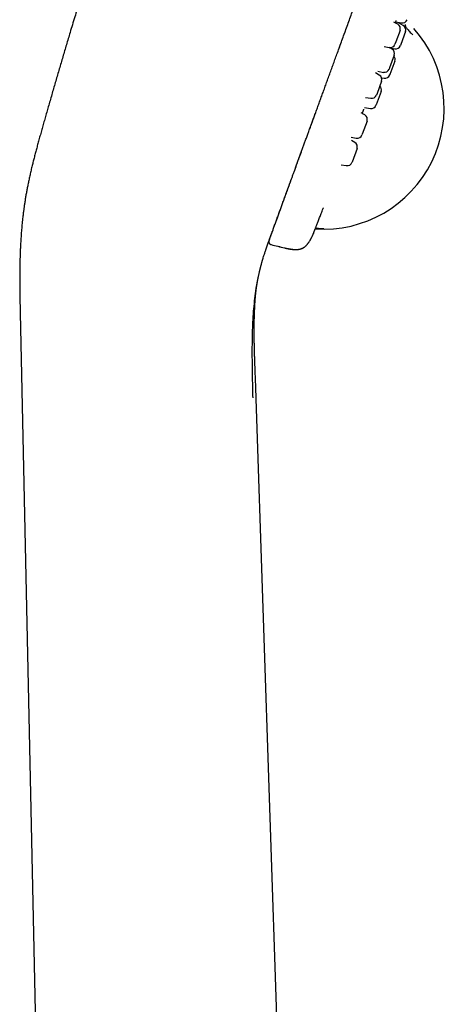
# Model space of a CAD drawing. Header units: millimetres. Extents: x 8 to 562, y 12 to 805.
# Tile 536 of 538: x 497 to 540, y 630 to 728. Entities that reach past the tile are written whole.
import ezdxf

# ---------------------------------------------------------------- set-up
doc = ezdxf.new("R2010")
doc.units = ezdxf.units.MM

msp = doc.modelspace()

# ---------------------------------------------------------------- linework, layer by layer
at = {"color": 7, "linetype": 'Continuous', "lineweight": 30}
for p, q in [((534.417, 727.179), (534.033, 727.401)), ((534.206, 727.414), (534.785, 727.312)), ((534.959, 727.06), (534.485, 727.333)), ((534.637, 726.575), (534.228, 725.453)), ((535.179, 726.456), (534.715, 725.183)), ((533.064, 724.972), (533.58, 724.881)), ((534.228, 725.453), (534.137, 725.202)), ((534.715, 725.183), (534.679, 725.083)), ((533.845, 724.729), (533.584, 724.88)), ((534.064, 724.125), (533.614, 722.887)), ((533.643, 724.846), (534.122, 724.761)), ((534.121, 723.55), (533.631, 722.203)), ((532.592, 722.164), (532.224, 722.376)), ((532.43, 722.533), (533.008, 722.431)), ((533.614, 722.887), (533.565, 722.753)), ((533.631, 722.203), (533.621, 722.177)), ((532.811, 721.56), (532.369, 720.343)), ((532.812, 721.9), (533.065, 721.856)), ((532.763, 720.55), (532.284, 719.234)), ((532.369, 720.343), (532.312, 720.187)), ((531.24, 719.957), (531.755, 719.866)), ((532.284, 719.234), (532.263, 719.177)), ((531.158, 718.224), (530.806, 718.427)), ((531.136, 718.956), (531.707, 718.856)), ((531.377, 717.62), (530.907, 716.328)), ((530.907, 716.328), (530.878, 716.247)), ((529.811, 716.016), (530.321, 715.926)), ((530.17, 715.51), (529.834, 715.704)), ((530.39, 714.906), (529.901, 713.563)), ((524.481, 713.436), (524.514, 713.528)), ((528.832, 713.3), (529.333, 713.212)), ((529.901, 713.563), (529.89, 713.533)), ((524.12, 712.446), (524.149, 712.525)), ((524.2, 712.666), (524.237, 712.767)), ((524.321, 712.997), (524.392, 713.193)), ((524.007, 712.135), (524.033, 712.207)), ((522.339, 707.552), (522.344, 707.565)), ((526.31, 707.027), (526.285, 707.013)), ((526.31, 707.027), (526.298, 707.046)), ((521.632, 705.602), (521.681, 705.738)), ((521.914, 705.413), (521.912, 705.407)), ((520.599, 701.963), (520.651, 702.228)), ((497.126, 698.649), (499.706, 577.949)), ((524.207, 577.949), (520.433, 690.166))]:
    msp.add_line(p, q, dxfattribs=at)
for centre, radius, start, end in [((534.167, 726.746), 0.5, 340, 60), ((534.871, 727.805), 0.5, 260, 340), ((534.709, 726.627), 0.5, 340, 60), ((527.057, 718.863), 11.936, 266.17918, 41.47053), ((533.667, 725.373), 0.5, 260, 340), ((534.209, 725.254), 0.5, 260, 340), ((533.595, 724.296), 0.5, 340, 60), ((533.651, 723.721), 0.5, 340, 40), ((532.342, 721.731), 0.5, 340, 60), ((533.095, 722.924), 0.5, 260, 340), ((533.152, 722.348), 0.5, 260, 340), ((532.293, 720.721), 0.5, 340, 46.42182), ((531.842, 720.358), 0.5, 260, 340), ((531.794, 719.348), 0.5, 260, 340), ((530.908, 717.791), 0.5, 340, 60), ((530.408, 716.418), 0.5, 260, 340), ((529.92, 715.077), 0.5, 340, 60), ((529.42, 713.704), 0.5, 260, 340), ((577.332, 930.279), 231.606, 256.15494, 256.48766)]:
    msp.add_arc(centre, radius, start, end, dxfattribs=at)
for points, knots in [([(530.943, 803.349), (530.894, 803.24), (530.718, 802.851), (530.418, 802.186), (530.043, 801.355), (529.673, 800.529), (529.269, 799.625), (528.83, 798.641), (528.359, 797.577), (527.837, 796.395), (527.266, 795.092), (526.645, 793.664), (526.024, 792.228), (525.364, 790.687), (524.665, 789.043), (523.928, 787.297), (523.195, 785.543), (522.467, 783.787), (521.746, 782.032), (520.985, 780.164), (520.186, 778.183), (519.351, 776.088), (518.524, 773.994), (517.705, 771.896), (516.899, 769.807), (516.103, 767.724), (515.318, 765.649), (514.54, 763.569), (513.694, 761.279), (512.781, 758.779), (511.807, 756.069), (510.846, 753.356), (509.899, 750.643), (509.032, 748.123), (508.243, 745.796), (507.528, 743.662), (506.819, 741.522), (506.117, 739.374), (505.487, 737.422), (504.927, 735.668), (504.436, 734.115), (503.948, 732.56), (503.465, 731.005), (502.988, 729.453), (502.516, 727.906), (502.085, 726.476), (501.692, 725.163), (501.336, 723.965), (500.984, 722.77), (500.635, 721.574), (500.288, 720.377), (500.004, 719.39), (499.836, 718.802), (499.782, 718.615)], [0, 0, 0, 0, 0.00398, 0.014152, 0.024236, 0.034243, 0.044185, 0.057126, 0.07, 0.082835, 0.100008, 0.11722, 0.134533, 0.151971, 0.172862, 0.193852, 0.214895, 0.235946, 0.256957, 0.277891, 0.302915, 0.327865, 0.352775, 0.377679, 0.402609, 0.427133, 0.451689, 0.476268, 0.500863, 0.532744, 0.564619, 0.596472, 0.628283, 0.660035, 0.684943, 0.709848, 0.734782, 0.75978, 0.784874, 0.802871, 0.820906, 0.838952, 0.856979, 0.874958, 0.89286, 0.910657, 0.924549, 0.938368, 0.952145, 0.965914, 0.979706, 0.993553, 1, 1, 1, 1]), ([(522.593, 708.251), (522.613, 708.306), (522.653, 708.416), (522.717, 708.591), (522.784, 708.774), (522.853, 708.965), (522.925, 709.164), (523.001, 709.37), (523.078, 709.583), (523.159, 709.806), (523.244, 710.039), (523.333, 710.284), (523.427, 710.54), (523.523, 710.807), (523.624, 711.083), (523.728, 711.369), (523.836, 711.665), (523.947, 711.97), (524.062, 712.286), (524.18, 712.611), (524.302, 712.945), (524.427, 713.29), (524.556, 713.644), (524.688, 714.007), (524.82, 714.37), (524.952, 714.731), (525.082, 715.089), (525.215, 715.455), (525.351, 715.829), (525.49, 716.209), (525.635, 716.609), (525.787, 717.027), (525.947, 717.464), (526.109, 717.909), (526.273, 718.361), (526.439, 718.817), (526.606, 719.277), (526.775, 719.74), (526.946, 720.209), (527.12, 720.687), (527.297, 721.173), (527.477, 721.668), (527.659, 722.168), (527.843, 722.673), (528.028, 723.182), (528.215, 723.696), (528.413, 724.242), (528.624, 724.82), (528.847, 725.433), (529.071, 726.049), (529.297, 726.669), (529.524, 727.293), (529.748, 727.907), (529.968, 728.512), (530.185, 729.108), (530.402, 729.705), (530.62, 730.305), (530.861, 730.965), (531.123, 731.687), (531.408, 732.47), (531.694, 733.255), (531.98, 734.04), (532.266, 734.826), (532.552, 735.613), (532.875, 736.5), (533.234, 737.486), (533.629, 738.573), (534.025, 739.661), (534.425, 740.757), (534.827, 741.862), (535.232, 742.976), (535.638, 744.09), (536.044, 745.205), (536.45, 746.321), (536.856, 747.437), (537.262, 748.553), (537.669, 749.67), (538.075, 750.787), (538.482, 751.904), (538.888, 753.02), (539.294, 754.137), (539.565, 754.88), (539.7, 755.252)], [0, 0, 0, 0, 0.009915, 0.019832, 0.02975, 0.039666, 0.049582, 0.059319, 0.069053, 0.078786, 0.088519, 0.098455, 0.108392, 0.118331, 0.128271, 0.138211, 0.14815, 0.158088, 0.168026, 0.177962, 0.187897, 0.197832, 0.207766, 0.217701, 0.227636, 0.236745, 0.245857, 0.254969, 0.26408, 0.273189, 0.282298, 0.292212, 0.302127, 0.31204, 0.321954, 0.331867, 0.341603, 0.351341, 0.36108, 0.37082, 0.38076, 0.390699, 0.400637, 0.410574, 0.420509, 0.430444, 0.440378, 0.45197, 0.463562, 0.475156, 0.48675, 0.498344, 0.509936, 0.520865, 0.531793, 0.542722, 0.553653, 0.564584, 0.578753, 0.592921, 0.607085, 0.621247, 0.635408, 0.649571, 0.663736, 0.683214, 0.702689, 0.722163, 0.741639, 0.761515, 0.781391, 0.801265, 0.821138, 0.841011, 0.860884, 0.880758, 0.900633, 0.92051, 0.940385, 0.960258, 0.980129, 1, 1, 1, 1]), ([(529.373, 726.879), (529.375, 726.883), (529.409, 726.977), (529.443, 727.072), (529.476, 727.162)], [0, 0, 0, 0, 0.044202, 1, 1, 1, 1]), ([(534.172, 727.32), (534.174, 727.326), (534.185, 727.358), (534.209, 727.425), (534.234, 727.493), (534.25, 727.535), (534.253, 727.543)], [0, 0, 0, 0, 0.082408, 0.482789, 0.903043, 1, 1, 1, 1]), ([(535.156, 727.161), (535.15, 727.143), (535.139, 727.106), (535.162, 727.018), (535.216, 726.905), (535.306, 726.77), (535.426, 726.619), (535.569, 726.461), (535.726, 726.303), (535.839, 726.201), (535.893, 726.152)], [0, 0, 0, 0, 0.117708, 0.241452, 0.369573, 0.5, 0.630427, 0.758548, 0.882292, 1, 1, 1, 1]), ([(528.956, 725.733), (528.964, 725.753), (528.99, 725.825), (529.016, 725.898), (529.035, 725.95)], [0, 0, 0, 0, 0.2797891, 1, 1, 1, 1]), ([(529.164, 726.304), (529.169, 726.317), (529.199, 726.4), (529.229, 726.484), (529.255, 726.555)], [0, 0, 0, 0, 0.147749, 1, 1, 1, 1]), ([(528.672, 724.952), (528.708, 725.051), (528.756, 725.182), (528.804, 725.314), (528.816, 725.348)], [0, 0, 0, 0, 0.750195, 1, 1, 1, 1]), ([(526.867, 719.993), (526.874, 720.012), (526.891, 720.059), (526.908, 720.106), (526.918, 720.134)], [0, 0, 0, 0, 0.410332, 1, 1, 1, 1]), ([(526.523, 719.047), (526.527, 719.057), (526.546, 719.112), (526.567, 719.168), (526.583, 719.214)], [0, 0, 0, 0, 0.188924, 1, 1, 1, 1]), ([(526.694, 719.517), (526.699, 719.532), (526.718, 719.582), (526.736, 719.634), (526.75, 719.671)], [0, 0, 0, 0, 0.2882073, 1, 1, 1, 1]), ([(499.782, 718.615), (499.731, 718.435), (499.629, 718.078), (499.478, 717.548), (499.33, 717.027), (499.187, 716.516), (499.047, 716.014), (498.914, 715.531), (498.787, 715.066), (498.668, 714.619), (498.553, 714.18), (498.442, 713.75), (498.333, 713.312), (498.226, 712.867), (498.122, 712.416), (498.024, 711.975), (497.933, 711.544), (497.849, 711.124), (497.77, 710.713), (497.699, 710.314), (497.633, 709.924), (497.573, 709.546), (497.519, 709.178), (497.47, 708.82), (497.426, 708.474), (497.386, 708.138), (497.35, 707.814), (497.317, 707.5), (497.288, 707.194), (497.262, 706.894), (497.238, 706.601), (497.218, 706.322), (497.199, 706.054), (497.183, 705.799), (497.169, 705.55), (497.156, 705.308), (497.145, 705.074), (497.135, 704.854), (497.127, 704.663), (497.121, 704.497), (497.116, 704.356), (497.112, 704.225), (497.108, 704.103), (497.105, 703.991), (497.102, 703.889), (497.1, 703.796), (497.098, 703.715), (497.097, 703.65), (497.096, 703.601), (497.095, 703.564), (497.094, 703.532), (497.094, 703.505), (497.093, 703.48), (497.093, 703.457), (497.092, 703.43), (497.091, 703.397), (497.091, 703.359), (497.09, 703.317), (497.089, 703.264), (497.088, 703.199), (497.087, 703.12), (497.086, 703.034), (497.084, 702.94), (497.083, 702.838), (497.082, 702.719), (497.081, 702.581), (497.08, 702.422), (497.079, 702.249), (497.079, 702.064), (497.079, 701.866), (497.079, 701.657), (497.08, 701.435), (497.082, 701.199), (497.085, 700.949), (497.088, 700.686), (497.092, 700.417), (497.096, 700.144), (497.101, 699.867), (497.107, 699.579), (497.113, 699.279), (497.119, 698.968), (497.124, 698.757), (497.126, 698.649)], [0, 0, 0, 0, 0.027738, 0.054966, 0.081686, 0.107896, 0.1336, 0.158795, 0.182086, 0.204923, 0.227305, 0.249232, 0.270704, 0.29413, 0.316989, 0.339281, 0.361009, 0.382174, 0.402775, 0.422816, 0.442298, 0.461221, 0.479583, 0.497384, 0.514624, 0.531301, 0.547414, 0.562964, 0.57795, 0.593044, 0.607518, 0.621371, 0.634605, 0.647217, 0.659209, 0.671516, 0.683091, 0.693937, 0.704052, 0.711488, 0.718462, 0.72494, 0.730919, 0.736496, 0.741556, 0.746101, 0.75013, 0.753643, 0.755665, 0.757465, 0.759044, 0.760402, 0.761539, 0.762663, 0.763907, 0.765565, 0.767454, 0.769535, 0.771809, 0.775314, 0.779196, 0.783455, 0.788091, 0.793106, 0.798592, 0.805713, 0.813542, 0.82208, 0.831328, 0.840974, 0.851288, 0.862272, 0.873925, 0.886248, 0.899242, 0.912905, 0.926018, 0.939693, 0.95393, 0.968727, 0.984084, 1, 1, 1, 1]), ([(499.782, 718.615), (499.782, 718.615), (499.782, 718.615), (499.782, 718.615), (499.782, 718.615)], [0, 0, 0, 0, 0.594972, 1, 1, 1, 1]), ([(525.734, 716.88), (525.735, 716.883), (525.785, 717.02), (525.886, 717.297), (526.037, 717.711), (526.16, 718.049), (526.233, 718.251), (526.255, 718.311)], [0, 0, 0, 0, 0.00732, 0.298357, 0.589076, 0.879403, 1, 1, 1, 1]), ([(526.353, 718.581), (526.356, 718.588), (526.377, 718.648), (526.4, 718.709), (526.419, 718.763)], [0, 0, 0, 0, 0.1185518, 1, 1, 1, 1]), ([(530.913, 718.364), (530.914, 718.364), (530.914, 718.365), (530.916, 718.372), (530.919, 718.381), (530.923, 718.393), (530.928, 718.408), (530.935, 718.427), (530.943, 718.451), (530.954, 718.481), (530.968, 718.517), (530.984, 718.561), (531.002, 718.61), (531.022, 718.661), (531.042, 718.715), (531.059, 718.759), (531.07, 718.787), (531.073, 718.795)], [0, 0, 0, 0, 0.04922, 0.109028, 0.162715, 0.210222, 0.262377, 0.32094, 0.387023, 0.460686, 0.541764, 0.630049, 0.719201, 0.804932, 0.887263, 0.96621, 1, 1, 1, 1]), ([(524.618, 713.814), (524.628, 713.842), (524.679, 713.983), (524.77, 714.232), (524.852, 714.457), (524.891, 714.564)], [0, 0, 0, 0, 0.118981, 0.580612, 1, 1, 1, 1]), ([(522.593, 708.251), (522.616, 708.313), (522.661, 708.437), (522.729, 708.625), (522.796, 708.808), (522.86, 708.984), (522.927, 709.168), (522.998, 709.364), (523.073, 709.57), (523.152, 709.787), (523.235, 710.015), (523.322, 710.254), (523.413, 710.504), (523.509, 710.766), (523.608, 711.038), (523.711, 711.322), (523.815, 711.608), (523.887, 711.805), (523.921, 711.899)], [0, 0, 0, 0, 0.075723, 0.151452, 0.2109754, 0.2705342, 0.3301448, 0.3898253, 0.4508165, 0.511924, 0.5731725, 0.6345883, 0.6961615, 0.7578402, 0.8195709, 0.8813011, 0.942979, 1, 1, 1, 1]), ([(526.116, 706.581), (526.118, 706.585), (526.121, 706.593), (526.126, 706.605), (526.131, 706.618), (526.135, 706.631), (526.14, 706.643), (526.145, 706.655), (526.15, 706.667), (526.154, 706.678), (526.158, 706.689), (526.162, 706.698), (526.165, 706.707), (526.168, 706.715), (526.171, 706.723), (526.175, 706.731), (526.178, 706.739), (526.181, 706.747), (526.188, 706.766), (526.201, 706.798), (526.219, 706.845), (526.244, 706.91), (526.278, 706.995), (526.321, 707.106), (526.37, 707.231), (526.425, 707.371), (526.485, 707.526), (526.551, 707.695), (526.621, 707.876), (526.696, 708.069), (526.776, 708.275), (526.86, 708.493), (526.95, 708.725), (527.018, 708.902), (527.058, 709.006), (527.065, 709.025)], [0, 0, 0, 0, 0.016527, 0.032216, 0.047066, 0.061076, 0.074246, 0.086362, 0.097667, 0.10816, 0.11784, 0.125795, 0.133103, 0.139762, 0.146082, 0.152435, 0.15882, 0.16524, 0.171692, 0.202876, 0.234696, 0.266587, 0.323534, 0.380482, 0.43743, 0.498445, 0.559462, 0.620478, 0.681496, 0.742514, 0.803532, 0.864551, 0.92557, 0.986589, 1, 1, 1, 1]), ([(521.669, 705.705), (521.712, 705.825), (521.814, 706.108), (521.973, 706.545), (522.14, 707.006), (522.296, 707.434), (522.439, 707.827), (522.542, 708.11), (522.593, 708.251)], [0, 0, 0, 0, 0.101193, 0.239474, 0.437822, 0.624701, 0.81145, 1, 1, 1, 1]), ([(522.339, 707.554), (522.358, 707.605), (522.396, 707.709), (522.458, 707.878), (522.523, 708.057), (522.57, 708.187), (522.593, 708.251)], [0, 0, 0, 0, 0.246785, 0.497887, 0.748947, 1, 1, 1, 1]), ([(522.339, 707.552), (522.339, 707.552), (522.339, 707.553), (522.339, 707.554), (522.339, 707.554)], [0, 0, 0, 0, 0.217307, 1, 1, 1, 1]), ([(521.7, 705.796), (521.7, 705.797), (521.701, 705.799), (521.707, 705.816), (521.717, 705.843), (521.731, 705.882), (521.749, 705.932), (521.771, 705.992), (521.796, 706.061), (521.825, 706.14), (521.857, 706.228), (521.893, 706.327), (521.933, 706.437), (521.977, 706.557), (522.022, 706.68), (522.054, 706.769), (522.069, 706.81)], [0, 0, 0, 0, 0.074434, 0.148923, 0.223459, 0.298033, 0.372636, 0.447261, 0.517633, 0.58801, 0.658385, 0.728752, 0.799105, 0.869438, 0.939745, 1, 1, 1, 1]), ([(521.812, 706.103), (521.82, 706.124), (521.869, 706.261), (521.92, 706.399), (521.959, 706.507), (521.964, 706.522)], [0, 0, 0, 0, 0.141786, 0.887132, 1, 1, 1, 1]), ([(522.095, 706.883), (522.086, 706.856), (522.056, 706.776), (522.013, 706.656), (521.98, 706.567), (521.965, 706.524)], [0, 0, 0, 0, 0.20592, 0.617749, 1, 1, 1, 1]), ([(522.023, 706.684), (522.036, 706.721), (522.073, 706.822), (522.105, 706.909), (522.125, 706.964)], [0, 0, 0, 0, 0.368629, 1, 1, 1, 1]), ([(522.149, 707.03), (522.153, 707.043), (522.16, 707.062), (522.166, 707.079), (522.168, 707.084)], [0, 0, 0, 0, 0.683399, 1, 1, 1, 1]), ([(522.154, 707.046), (522.155, 707.047), (522.16, 707.061), (522.164, 707.074), (522.169, 707.086)], [0, 0, 0, 0, 0.073427, 1, 1, 1, 1]), ([(522.177, 707.107), (522.182, 707.12), (522.201, 707.174), (522.233, 707.262), (522.262, 707.34), (522.273, 707.37)], [0, 0, 0, 0, 0.1517229, 0.671392, 1, 1, 1, 1]), ([(523.217, 705.084), (523.262, 705.073), (523.35, 705.052), (523.478, 705.024), (523.598, 705), (523.709, 704.98), (523.814, 704.963), (523.912, 704.948), (524.005, 704.937), (524.108, 704.927), (524.22, 704.919), (524.34, 704.916), (524.451, 704.918), (524.56, 704.927), (524.669, 704.941), (524.777, 704.964), (524.879, 704.994), (524.975, 705.032), (525.067, 705.076), (525.15, 705.127), (525.228, 705.181), (525.299, 705.24), (525.37, 705.305), (525.44, 705.379), (525.509, 705.461), (525.579, 705.553), (525.644, 705.647), (525.704, 705.741), (525.76, 705.836), (525.818, 705.94), (525.873, 706.045), (525.926, 706.15), (525.976, 706.255), (526.028, 706.368), (526.062, 706.447), (526.08, 706.487)], [0, 0, 0, 0, 0.038517, 0.074215, 0.107406, 0.13836, 0.16731, 0.194464, 0.220004, 0.244093, 0.279359, 0.311895, 0.342131, 0.37045, 0.402135, 0.432118, 0.460891, 0.488926, 0.516679, 0.544602, 0.569019, 0.594187, 0.62041, 0.648006, 0.677315, 0.708713, 0.742614, 0.770722, 0.800843, 0.833257, 0.868287, 0.897889, 0.929543, 0.963489, 1, 1, 1, 1]), ([(523.219, 705.09), (523.258, 705.081), (523.334, 705.063), (523.444, 705.039), (523.545, 705.017), (523.639, 704.999), (523.734, 704.982), (523.83, 704.967), (523.927, 704.953), (524.024, 704.941), (524.123, 704.932), (524.221, 704.926), (524.31, 704.923), (524.39, 704.923), (524.472, 704.926), (524.554, 704.932), (524.635, 704.943), (524.706, 704.955), (524.768, 704.969), (524.821, 704.983), (524.87, 704.998), (524.921, 705.016), (524.979, 705.04), (525.046, 705.071), (525.112, 705.108), (525.175, 705.149), (525.237, 705.193), (525.301, 705.246), (525.36, 705.301), (525.414, 705.356), (525.462, 705.409), (525.513, 705.47), (525.565, 705.538), (525.619, 705.614), (525.673, 705.695), (525.726, 705.781), (525.779, 705.871), (525.834, 705.972), (525.884, 706.068), (525.929, 706.16), (525.97, 706.243), (526.012, 706.334), (526.051, 706.421), (526.076, 706.479), (526.086, 706.503)], [0, 0, 0, 0, 0.033213, 0.063731, 0.091862, 0.117867, 0.141972, 0.170987, 0.197447, 0.221667, 0.251554, 0.278314, 0.302397, 0.324166, 0.343919, 0.369115, 0.391255, 0.410766, 0.427964, 0.443088, 0.456311, 0.46968, 0.487415, 0.5075, 0.530088, 0.548847, 0.569373, 0.591938, 0.616904, 0.635115, 0.654782, 0.676115, 0.699367, 0.724842, 0.752906, 0.778803, 0.807154, 0.838338, 0.872809, 0.896402, 0.921671, 0.948801, 0.978003, 1, 1, 1, 1]), ([(526.085, 706.5), (526.084, 706.497), (526.081, 706.489), (526.08, 706.488), (526.08, 706.487)], [0, 0, 0, 0, 0.471605, 1, 1, 1, 1]), ([(526.081, 706.49), (526.081, 706.49), (526.082, 706.491), (526.085, 706.498), (526.086, 706.502)], [0, 0, 0, 0, 0.525756, 1, 1, 1, 1]), ([(526.087, 706.505), (526.091, 706.513), (526.095, 706.524), (526.101, 706.541), (526.102, 706.544)], [0, 0, 0, 0, 0.8367087, 1, 1, 1, 1]), ([(527.1, 706.954), (527.031, 706.956), (526.895, 706.959), (526.719, 706.971), (526.571, 706.984), (526.453, 706.999), (526.363, 707.013), (526.328, 707.022), (526.31, 707.027)], [0, 0, 0, 0, 0.175504, 0.343787, 0.507486, 0.669493, 0.83272, 1, 1, 1, 1]), ([(520.597, 701.968), (520.598, 701.971), (520.601, 701.984), (520.607, 702.016), (520.617, 702.064), (520.628, 702.12), (520.642, 702.185), (520.657, 702.258), (520.673, 702.335), (520.693, 702.424), (520.715, 702.523), (520.739, 702.631), (520.763, 702.734), (520.782, 702.814), (520.796, 702.874), (520.806, 702.915), (520.815, 702.952), (520.823, 702.985), (520.831, 703.016), (520.838, 703.047), (520.847, 703.079), (520.857, 703.121), (520.87, 703.172), (520.886, 703.233), (520.903, 703.301), (520.922, 703.372), (520.942, 703.446), (520.961, 703.519), (520.981, 703.589), (520.998, 703.651), (521.013, 703.704), (521.024, 703.745), (521.033, 703.776), (521.039, 703.798), (521.045, 703.817), (521.05, 703.835), (521.055, 703.855), (521.063, 703.881), (521.073, 703.915), (521.085, 703.957), (521.1, 704.006), (521.115, 704.059), (521.147, 704.164), (521.19, 704.305), (521.245, 704.477), (521.294, 704.629), (521.344, 704.778), (521.385, 704.9), (521.418, 704.996), (521.442, 705.067), (521.466, 705.135), (521.488, 705.2), (521.51, 705.262), (521.528, 705.313), (521.544, 705.356), (521.556, 705.391), (521.569, 705.429), (521.583, 705.467), (521.596, 705.502), (521.607, 705.535), (521.617, 705.562), (521.625, 705.583), (521.63, 705.599), (521.635, 705.612), (521.64, 705.626), (521.646, 705.642), (521.653, 705.661), (521.658, 705.674), (521.66, 705.681)], [0, 0, 0, 0, 0.002737, 0.013558, 0.02567, 0.039135, 0.054002, 0.070312, 0.087415, 0.104128, 0.129555, 0.153954, 0.177317, 0.199548, 0.209766, 0.219222, 0.227919, 0.235856, 0.243034, 0.249725, 0.257446, 0.26643, 0.279512, 0.294576, 0.311612, 0.329976, 0.347377, 0.367836, 0.386408, 0.4031, 0.417924, 0.43079, 0.438029, 0.444332, 0.449705, 0.454223, 0.459441, 0.465991, 0.475605, 0.487123, 0.500538, 0.515432, 0.53035, 0.587983, 0.634259, 0.679511, 0.72324, 0.765577, 0.78725, 0.808313, 0.828669, 0.848327, 0.866947, 0.883924, 0.892923, 0.903119, 0.914567, 0.926277, 0.937823, 0.949076, 0.958906, 0.965426, 0.97088, 0.975262, 0.979714, 0.985551, 0.992781, 1, 1, 1, 1]), ([(521.691, 705.769), (521.691, 705.766), (521.689, 705.761), (521.688, 705.753), (521.686, 705.745), (521.685, 705.736), (521.684, 705.727), (521.683, 705.718), (521.682, 705.708), (521.682, 705.698), (521.682, 705.687), (521.683, 705.677), (521.683, 705.668), (521.684, 705.662), (521.685, 705.653), (521.687, 705.641), (521.69, 705.623), (521.697, 705.6), (521.709, 705.57), (521.727, 705.534), (521.756, 705.495), (521.797, 705.457), (521.849, 705.423), (521.889, 705.41), (521.91, 705.403)], [0, 0, 0, 0, 0.104991, 0.20034, 0.286062, 0.362176, 0.428712, 0.485718, 0.533271, 0.571508, 0.6007, 0.621477, 0.629236, 0.635807, 0.642585, 0.654451, 0.672383, 0.696499, 0.727874, 0.768052, 0.81667, 0.872764, 0.934658, 1, 1, 1, 1]), ([(521.913, 705.408), (522.13, 705.355), (522.568, 705.247), (523.006, 705.141), (523.227, 705.088)], [0, 0, 0, 0, 0.4968172, 1, 1, 1, 1]), ([(520.119, 690.28), (520.107, 690.838), (520.083, 691.953), (520.053, 693.626), (520.045, 695.295), (520.07, 696.764), (520.124, 698.025), (520.198, 699.079), (520.301, 700.1), (520.432, 701.075), (520.543, 701.671), (520.598, 701.965)], [0, 0, 0, 0, 0.136712, 0.273457, 0.410498, 0.547369, 0.638189, 0.728679, 0.819266, 0.910681, 1, 1, 1, 1]), ([(520.424, 700.852), (520.424, 700.852), (520.424, 700.854), (520.425, 700.857), (520.425, 700.861), (520.425, 700.866), (520.426, 700.871), (520.427, 700.877), (520.427, 700.883), (520.428, 700.889), (520.429, 700.895), (520.429, 700.901), (520.43, 700.907), (520.431, 700.913), (520.432, 700.92), (520.432, 700.926), (520.433, 700.933), (520.434, 700.94), (520.435, 700.946), (520.436, 700.952), (520.436, 700.958), (520.437, 700.964), (520.438, 700.969), (520.438, 700.975), (520.439, 700.98), (520.44, 700.986), (520.44, 700.992), (520.441, 700.999), (520.442, 701.006), (520.443, 701.016), (520.445, 701.027), (520.447, 701.041), (520.448, 701.056), (520.451, 701.073), (520.453, 701.092), (520.456, 701.113), (520.458, 701.132), (520.461, 701.15), (520.463, 701.166), (520.465, 701.182), (520.467, 701.197), (520.469, 701.211), (520.471, 701.224), (520.473, 701.237), (520.475, 701.25), (520.476, 701.261), (520.478, 701.27), (520.479, 701.278), (520.48, 701.285), (520.481, 701.293), (520.482, 701.302), (520.484, 701.312), (520.485, 701.323), (520.487, 701.334), (520.489, 701.345), (520.491, 701.357), (520.492, 701.37), (520.494, 701.382), (520.496, 701.394), (520.499, 701.409), (520.502, 701.429), (520.505, 701.452), (520.509, 701.475), (520.513, 701.498), (520.516, 701.521), (520.52, 701.545), (520.524, 701.569), (520.528, 701.593), (520.533, 701.618), (520.537, 701.642), (520.541, 701.665), (520.545, 701.689), (520.549, 701.713), (520.553, 701.734), (520.556, 701.753), (520.559, 701.768), (520.562, 701.783), (520.564, 701.797), (520.567, 701.811), (520.569, 701.824), (520.572, 701.838), (520.575, 701.853), (520.578, 701.87), (520.581, 701.889), (520.585, 701.907), (520.588, 701.927), (520.592, 701.946), (520.595, 701.959), (520.596, 701.965)], [0, 0, 0, 0, 0.028405, 0.055788, 0.08215, 0.107492, 0.131815, 0.155118, 0.177402, 0.196933, 0.215609, 0.233429, 0.250394, 0.266502, 0.281755, 0.296868, 0.311036, 0.324257, 0.336533, 0.347862, 0.358068, 0.367361, 0.375741, 0.383208, 0.390907, 0.398137, 0.405676, 0.413526, 0.421685, 0.430155, 0.44344, 0.457435, 0.472343, 0.488241, 0.505958, 0.524683, 0.543205, 0.556934, 0.570301, 0.583086, 0.594951, 0.605892, 0.61574, 0.625101, 0.634305, 0.643354, 0.648455, 0.653504, 0.658503, 0.663497, 0.669226, 0.67595, 0.683669, 0.690431, 0.697808, 0.705799, 0.713935, 0.721626, 0.72887, 0.735666, 0.749942, 0.763507, 0.776415, 0.789134, 0.801858, 0.814359, 0.826867, 0.839384, 0.852294, 0.863102, 0.874332, 0.885542, 0.896441, 0.90686, 0.914294, 0.92103, 0.927211, 0.933294, 0.939314, 0.944624, 0.949962, 0.956225, 0.963671, 0.970352, 0.977696, 0.9853, 0.993098, 1, 1, 1, 1]), ([(520.596, 701.959), (520.597, 701.966), (520.6, 701.982), (520.605, 702.005), (520.608, 702.019)], [0, 0, 0, 0, 0.38518, 1, 1, 1, 1]), ([(520.433, 690.166), (520.425, 690.387), (520.41, 690.825), (520.388, 691.474), (520.366, 692.109), (520.342, 692.729), (520.319, 693.335), (520.299, 693.885), (520.282, 694.382), (520.269, 694.828), (520.257, 695.265), (520.248, 695.693), (520.242, 696.112), (520.238, 696.514), (520.237, 696.897), (520.238, 697.262), (520.242, 697.614), (520.248, 697.954), (520.256, 698.281), (520.266, 698.596), (520.279, 698.898), (520.292, 699.178), (520.306, 699.438), (520.321, 699.677), (520.338, 699.911), (520.356, 700.144), (520.376, 700.378), (520.398, 700.614), (520.415, 700.772), (520.424, 700.852)], [0, 0, 0, 0, 0.062095, 0.122843, 0.182227, 0.240234, 0.296873, 0.352163, 0.394672, 0.436368, 0.477248, 0.517301, 0.556521, 0.594752, 0.63004, 0.664146, 0.697074, 0.728831, 0.759421, 0.788849, 0.817117, 0.844228, 0.867584, 0.89, 0.911633, 0.933367, 0.955338, 0.977548, 1, 1, 1, 1])]:
    msp.add_open_spline(points, degree=3, knots=knots, dxfattribs=at)

doc.saveas('drawing.dxf')
